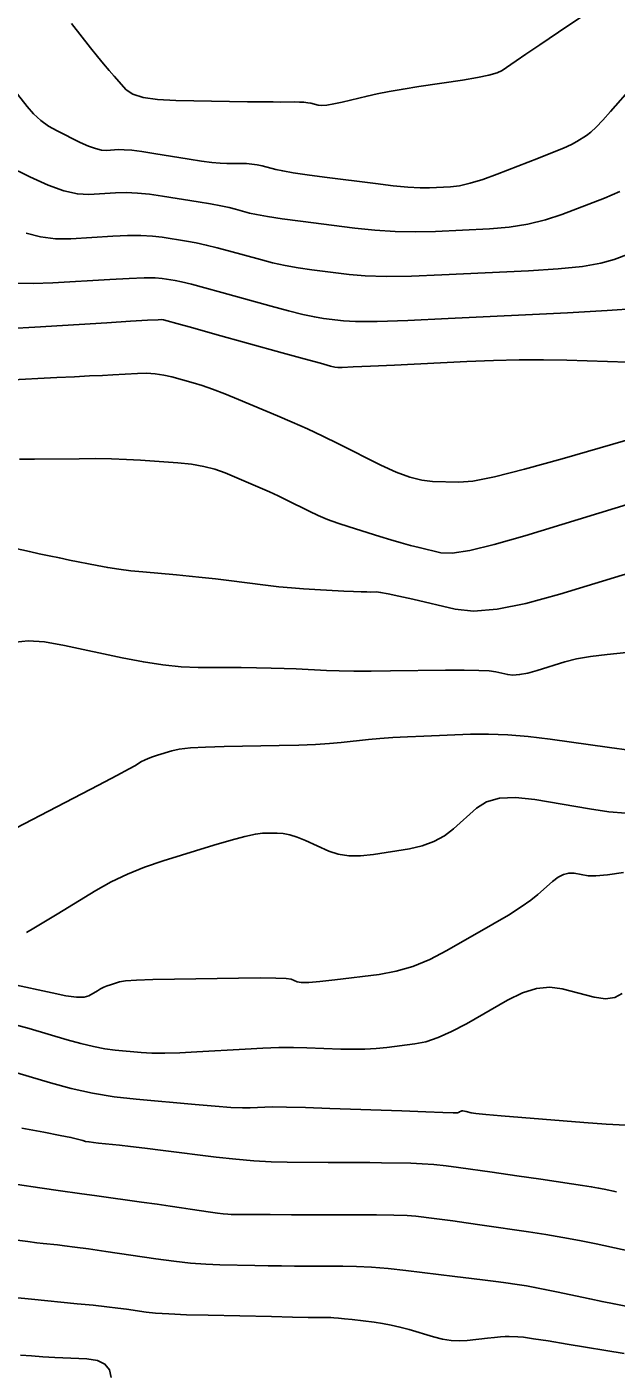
# Model space of a CAD drawing. Extents: x 2082232 to 2083549, y 592624 to 593832.
# Drawn here: x 2082452.4 to 2082483.9, y 592954.5 to 593026.5 of the extents above; entities that cross this region are included whole.
import ezdxf

# ---------------------------------------------------------------- set-up
doc = ezdxf.new("R2010")
doc.units = 0
doc.layers.add('DT_X_Contour_Major', color=7, linetype='Continuous')
doc.layers.add('DT_X_Contour_Minor', color=7, linetype='Continuous')

msp = doc.modelspace()

# ---------------------------------------------------------------- linework, layer by layer
at = {"layer": 'DT_X_Contour_Major'}
for points in [[(2082452.392, 593015.512), (2082453.156, 593015.31), (2082453.951, 593015.21), (2082454.776, 593015.211), (2082457.017, 593015.348), (2082457.813, 593015.383), (2082458.521, 593015.385), (2082459.141, 593015.355), (2082459.672, 593015.292), (2082460.972, 593015.081), (2082461.478, 593014.989), (2082462.021, 593014.873), (2082462.602, 593014.733), (2082463.22, 593014.568), (2082464.917, 593014.096), (2082465.567, 593013.929), (2082466.244, 593013.783), (2082466.947, 593013.657), (2082467.678, 593013.551), (2082469.661, 593013.295), (2082470.529, 593013.222), (2082471.645, 593013.194), (2082473.011, 593013.211), (2082474.625, 593013.273), (2082479.261, 593013.499), (2082480.851, 593013.599), (2082482.144, 593013.732), (2082483.14, 593013.897), (2082483.84, 593014.094), (2082485.31, 593014.662)], [(2082451.167, 592998.785), (2082452.561, 592998.477), (2082453.087, 592998.362), (2082453.621, 592998.249), (2082454.163, 592998.136), (2082454.713, 592998.025), (2082456.188, 592997.731), (2082456.755, 592997.627), (2082457.353, 592997.536), (2082457.979, 592997.457), (2082458.636, 592997.392), (2082460.424, 592997.235), (2082461.103, 592997.172), (2082461.798, 592997.1), (2082462.508, 592997.021), (2082463.234, 592996.933), (2082465.192, 592996.686), (2082465.907, 592996.602), (2082466.584, 592996.534), (2082467.223, 592996.481), (2082467.823, 592996.445), (2082469.374, 592996.369), (2082469.898, 592996.344), (2082470.31, 592996.327), (2082470.608, 592996.318), (2082470.792, 592996.315), (2082471.132, 592996.32), (2082471.35, 592996.297), (2082471.747, 592996.223), (2082472.324, 592996.1), (2082473.081, 592995.927), (2082475.339, 592995.397), (2082476.324, 592995.299), (2082477.585, 592995.399), (2082479.122, 592995.698), (2082480.935, 592996.196), (2082486.137, 592997.79)], [(2082451.825, 592973.175), (2082452.552, 592972.965), (2082454.587, 592972.363), (2082455.32, 592972.16), (2082455.992, 592972.001), (2082456.603, 592971.887), (2082457.153, 592971.818), (2082458.54, 592971.692), (2082459.116, 592971.658), (2082459.805, 592971.65), (2082460.607, 592971.669), (2082461.521, 592971.715), (2082464.108, 592971.871), (2082465.042, 592971.919), (2082465.903, 592971.947), (2082466.691, 592971.953), (2082467.406, 592971.939), (2082469.216, 592971.874), (2082469.879, 592971.861), (2082470.513, 592971.871), (2082471.116, 592971.905), (2082471.689, 592971.962), (2082473.177, 592972.143), (2082473.768, 592972.262), (2082474.425, 592972.482), (2082475.149, 592972.804), (2082475.939, 592973.226), (2082478.135, 592974.488), (2082478.936, 592974.881), (2082479.691, 592975.114), (2082480.401, 592975.187), (2082481.067, 592975.1), (2082482.78, 592974.653), (2082483.375, 592974.562), (2082483.872, 592974.624), (2082484.273, 592974.838)], [(2082451.757, 592958.581), (2082452.665, 592958.487), (2082455.12, 592958.25), (2082455.975, 592958.165), (2082456.698, 592958.088), (2082457.29, 592958.018), (2082457.75, 592957.957), (2082458.8, 592957.802), (2082459.304, 592957.748), (2082460.026, 592957.702), (2082460.967, 592957.664), (2082462.127, 592957.633), (2082465.512, 592957.561), (2082466.639, 592957.538), (2082467.483, 592957.521), (2082468.043, 592957.511), (2082468.32, 592957.508), (2082468.679, 592957.507), (2082468.852, 592957.501), (2082469.101, 592957.481), (2082469.426, 592957.448), (2082469.828, 592957.402), (2082471.002, 592957.263), (2082471.449, 592957.199), (2082471.909, 592957.112), (2082472.382, 592957.002), (2082472.869, 592956.869), (2082474.185, 592956.484), (2082474.667, 592956.364), (2082475.127, 592956.291), (2082475.565, 592956.265), (2082475.981, 592956.288), (2082477.061, 592956.411), (2082477.437, 592956.451), (2082477.756, 592956.478), (2082478.019, 592956.493), (2082478.224, 592956.494), (2082478.694, 592956.482), (2082478.991, 592956.455), (2082479.529, 592956.381), (2082480.309, 592956.26), (2082481.33, 592956.093), (2082484.373, 592955.585)]]:
    msp.add_lwpolyline(points, dxfattribs=at)
at = {"layer": 'DT_X_Contour_Minor'}
for points in [[(2082454.82, 593026.724), (2082455.837, 593025.426), (2082456.201, 593024.966), (2082456.531, 593024.56), (2082456.828, 593024.207), (2082457.09, 593023.908), (2082457.744, 593023.18), (2082458.093, 593022.94), (2082458.65, 593022.763), (2082459.415, 593022.65), (2082460.388, 593022.601), (2082463.258, 593022.556), (2082464.236, 593022.541), (2082465.016, 593022.531), (2082465.598, 593022.526), (2082465.984, 593022.524), (2082466.747, 593022.527), (2082467.016, 593022.524), (2082467.25, 593022.51), (2082467.45, 593022.487), (2082467.614, 593022.454), (2082468.006, 593022.352), (2082468.197, 593022.334), (2082468.476, 593022.356), (2082468.843, 593022.418), (2082469.298, 593022.519), (2082470.627, 593022.842), (2082471.173, 593022.965), (2082471.815, 593023.09), (2082472.553, 593023.218), (2082473.386, 593023.348), (2082475.736, 593023.7), (2082476.529, 593023.83), (2082477.145, 593023.958), (2082477.584, 593024.082), (2082477.846, 593024.205), (2082478.31, 593024.527), (2082478.6, 593024.725), (2082479.121, 593025.079), (2082479.874, 593025.589), (2082480.858, 593026.253), (2082483.791, 593028.234)], [(2082451.536, 593023.438), (2082452.434, 593022.292), (2082452.787, 593021.887), (2082453.173, 593021.533), (2082453.59, 593021.229), (2082454.04, 593020.975), (2082455.283, 593020.366), (2082455.721, 593020.167), (2082456.101, 593020.03), (2082456.425, 593019.953), (2082456.692, 593019.938), (2082457.327, 593019.976), (2082457.624, 593019.975), (2082458.039, 593019.941), (2082458.572, 593019.874), (2082459.223, 593019.775), (2082461.115, 593019.467), (2082461.772, 593019.366), (2082462.325, 593019.294), (2082462.773, 593019.252), (2082463.116, 593019.239), (2082463.891, 593019.242), (2082464.18, 593019.234), (2082464.464, 593019.208), (2082464.744, 593019.164), (2082465.02, 593019.102), (2082465.75, 593018.914), (2082466.117, 593018.836), (2082466.672, 593018.742), (2082467.414, 593018.633), (2082468.343, 593018.509), (2082471.07, 593018.158), (2082472.018, 593018.045), (2082472.815, 593017.97), (2082473.464, 593017.934), (2082473.962, 593017.935), (2082475.091, 593017.99), (2082475.565, 593018.048), (2082476.139, 593018.181), (2082476.814, 593018.388), (2082477.59, 593018.67), (2082479.793, 593019.52), (2082480.541, 593019.815), (2082481.131, 593020.061), (2082481.565, 593020.259), (2082481.841, 593020.408), (2082482.369, 593020.741), (2082482.598, 593020.913), (2082482.889, 593021.182), (2082483.242, 593021.547), (2082483.657, 593022.008), (2082484.847, 593023.365)], [(2082448.909, 593020.327), (2082452.582, 593018.525), (2082453.556, 593018.085), (2082454.406, 593017.779), (2082455.132, 593017.609), (2082455.734, 593017.574), (2082457.172, 593017.662), (2082457.734, 593017.676), (2082458.339, 593017.653), (2082458.989, 593017.593), (2082459.683, 593017.495), (2082461.593, 593017.185), (2082462.254, 593017.073), (2082462.807, 593016.971), (2082463.251, 593016.878), (2082463.587, 593016.795), (2082464.337, 593016.587), (2082464.718, 593016.501), (2082465.301, 593016.4), (2082466.084, 593016.283), (2082467.069, 593016.151), (2082469.962, 593015.778), (2082471.046, 593015.663), (2082472.129, 593015.595), (2082473.212, 593015.576), (2082474.293, 593015.604), (2082477.176, 593015.745), (2082478.228, 593015.832), (2082479.224, 593015.989), (2082480.164, 593016.215), (2082481.047, 593016.51), (2082483.326, 593017.39), (2082484.151, 593017.732)], [(2082451.906, 593012.842), (2082452.769, 593012.812), (2082453.818, 593012.848), (2082456.862, 593013.034), (2082457.893, 593013.09), (2082458.703, 593013.117), (2082459.293, 593013.117), (2082459.662, 593013.089), (2082460.351, 593012.977), (2082460.701, 593012.906), (2082461.235, 593012.776), (2082461.952, 593012.588), (2082462.852, 593012.341), (2082465.498, 593011.606), (2082466.416, 593011.358), (2082467.187, 593011.166), (2082467.81, 593011.03), (2082468.287, 593010.95), (2082469.359, 593010.812), (2082470.011, 593010.781), (2082471.161, 593010.793), (2082472.809, 593010.846), (2082474.956, 593010.942), (2082481.345, 593011.253), (2082483.473, 593011.367), (2082485.063, 593011.476)], [(2082451.588, 593010.413), (2082452.86, 593010.485), (2082456.707, 593010.72), (2082457.973, 593010.796), (2082458.885, 593010.849), (2082459.445, 593010.879), (2082459.651, 593010.886), (2082459.73, 593010.873), (2082459.925, 593010.822), (2082460.449, 593010.679), (2082461.302, 593010.443), (2082462.485, 593010.114), (2082466.078, 593009.115), (2082467.265, 593008.786), (2082468.13, 593008.549), (2082468.674, 593008.403), (2082468.895, 593008.35), (2082469.058, 593008.329), (2082469.293, 593008.331), (2082469.877, 593008.352), (2082470.809, 593008.394), (2082472.089, 593008.455), (2082475.968, 593008.644), (2082477.393, 593008.701), (2082478.76, 593008.731), (2082480.069, 593008.735), (2082481.32, 593008.711), (2082484.578, 593008.613)], [(2082451.327, 593007.65), (2082454.02, 593007.782), (2082454.965, 593007.829), (2082455.781, 593007.87), (2082456.467, 593007.905), (2082457.025, 593007.934), (2082458.339, 593008.004), (2082458.824, 593008.013), (2082459.293, 593007.985), (2082459.746, 593007.921), (2082460.182, 593007.822), (2082461.325, 593007.508), (2082461.798, 593007.364), (2082462.359, 593007.168), (2082463.008, 593006.918), (2082463.746, 593006.617), (2082465.831, 593005.742), (2082466.622, 593005.402), (2082467.43, 593005.038), (2082468.256, 593004.65), (2082469.099, 593004.238), (2082471.37, 593003.108), (2082472.182, 593002.735), (2082472.912, 593002.464), (2082473.561, 593002.295), (2082474.13, 593002.228), (2082475.537, 593002.186), (2082476.279, 593002.252), (2082477.448, 593002.484), (2082479.044, 593002.881), (2082481.068, 593003.442), (2082487.035, 593005.16)], [(2082452.023, 593003.42), (2082452.837, 593003.422), (2082455.227, 593003.447), (2082456.104, 593003.449), (2082456.944, 593003.436), (2082457.747, 593003.407), (2082458.513, 593003.362), (2082460.506, 593003.223), (2082461.224, 593003.15), (2082461.884, 593003.036), (2082462.486, 593002.882), (2082463.031, 593002.686), (2082464.405, 593002.109), (2082464.912, 593001.892), (2082465.402, 593001.673), (2082465.876, 593001.453), (2082466.334, 593001.23), (2082467.531, 593000.634), (2082468.001, 593000.414), (2082468.513, 593000.202), (2082469.066, 592999.997), (2082469.661, 592999.799), (2082471.303, 592999.282), (2082471.896, 592999.1), (2082472.445, 592998.941), (2082472.948, 592998.804), (2082473.406, 592998.691), (2082474.567, 592998.419), (2082475.175, 592998.399), (2082476.127, 592998.543), (2082477.423, 592998.852), (2082479.064, 592999.325), (2082483.898, 593000.806), (2082485.6, 593001.326)], [(2082451.821, 592993.631), (2082452.501, 592993.704), (2082453.373, 592993.648), (2082454.437, 592993.462), (2082457.532, 592992.794), (2082458.656, 592992.574), (2082459.705, 592992.416), (2082460.68, 592992.319), (2082461.582, 592992.284), (2082463.886, 592992.271), (2082464.719, 592992.263), (2082465.487, 592992.249), (2082466.192, 592992.229), (2082466.832, 592992.202), (2082468.456, 592992.123), (2082469.126, 592992.099), (2082469.921, 592992.085), (2082470.839, 592992.083), (2082471.88, 592992.093), (2082474.823, 592992.132), (2082475.819, 592992.138), (2082476.598, 592992.126), (2082477.162, 592992.096), (2082477.51, 592992.049), (2082478.149, 592991.899), (2082478.428, 592991.871), (2082478.784, 592991.899), (2082479.219, 592991.984), (2082479.733, 592992.125), (2082481.205, 592992.576), (2082481.825, 592992.734), (2082482.581, 592992.87), (2082483.473, 592992.983), (2082484.502, 592993.075)], [(2082450.924, 592983.216), (2082454.924, 592985.296), (2082456.254, 592985.989), (2082457.243, 592986.508), (2082457.89, 592986.852), (2082458.197, 592987.022), (2082458.56, 592987.244), (2082458.716, 592987.327), (2082458.91, 592987.413), (2082459.142, 592987.5), (2082459.413, 592987.59), (2082460.187, 592987.83), (2082460.579, 592987.911), (2082461.175, 592987.975), (2082461.976, 592988.022), (2082462.98, 592988.051), (2082465.93, 592988.106), (2082466.967, 592988.132), (2082467.864, 592988.167), (2082468.622, 592988.211), (2082469.241, 592988.265), (2082470.706, 592988.422), (2082471.303, 592988.478), (2082471.997, 592988.528), (2082472.786, 592988.573), (2082473.671, 592988.612), (2082476.159, 592988.71), (2082477.125, 592988.722), (2082478.156, 592988.682), (2082479.252, 592988.592), (2082480.415, 592988.452), (2082483.601, 592988.009), (2082484.655, 592987.865)], [(2082452.403, 592978.1), (2082452.794, 592978.33), (2082453.34, 592978.658), (2082454.043, 592979.084), (2082456.122, 592980.353), (2082456.932, 592980.808), (2082457.8, 592981.224), (2082458.727, 592981.599), (2082459.714, 592981.934), (2082462.423, 592982.774), (2082463.348, 592983.051), (2082464.092, 592983.249), (2082464.656, 592983.37), (2082465.039, 592983.414), (2082465.818, 592983.426), (2082466.132, 592983.404), (2082466.489, 592983.328), (2082466.891, 592983.2), (2082467.336, 592983.018), (2082468.582, 592982.462), (2082469.081, 592982.294), (2082469.644, 592982.208), (2082470.271, 592982.202), (2082470.962, 592982.277), (2082472.889, 592982.587), (2082473.578, 592982.74), (2082474.202, 592982.968), (2082474.76, 592983.272), (2082475.252, 592983.65), (2082476.477, 592984.757), (2082477.016, 592985.097), (2082477.716, 592985.287), (2082478.575, 592985.325), (2082479.595, 592985.213), (2082482.529, 592984.713), (2082483.565, 592984.563), (2082484.474, 592984.487)], [(2082451.621, 592975.343), (2082453.786, 592974.87), (2082454.517, 592974.727), (2082455.088, 592974.655), (2082455.497, 592974.652), (2082455.746, 592974.72), (2082456.195, 592974.994), (2082456.365, 592975.09), (2082456.538, 592975.176), (2082456.714, 592975.249), (2082456.893, 592975.311), (2082457.375, 592975.46), (2082457.694, 592975.512), (2082458.291, 592975.554), (2082459.164, 592975.588), (2082460.315, 592975.613), (2082463.755, 592975.667), (2082464.898, 592975.678), (2082465.748, 592975.671), (2082466.305, 592975.646), (2082466.568, 592975.603), (2082466.88, 592975.464), (2082467.094, 592975.431), (2082467.502, 592975.44), (2082468.104, 592975.488), (2082468.9, 592975.577), (2082471.28, 592975.868), (2082472.175, 592976.029), (2082473.077, 592976.295), (2082473.985, 592976.666), (2082474.899, 592977.14), (2082477.345, 592978.546), (2082478.184, 592979.041), (2082478.867, 592979.47), (2082479.394, 592979.833), (2082479.766, 592980.131), (2082480.548, 592980.839), (2082480.84, 592981.065), (2082481.129, 592981.212), (2082481.417, 592981.282), (2082481.702, 592981.273), (2082482.458, 592981.144), (2082482.856, 592981.129), (2082483.483, 592981.184), (2082484.338, 592981.306)], [(2082450.733, 592970.93), (2082453.684, 592970.058), (2082454.8, 592969.758), (2082455.936, 592969.513), (2082457.09, 592969.324), (2082458.264, 592969.189), (2082461.42, 592968.902), (2082462.492, 592968.81), (2082463.341, 592968.749), (2082463.968, 592968.72), (2082464.371, 592968.722), (2082465.15, 592968.769), (2082465.587, 592968.778), (2082466.312, 592968.77), (2082467.327, 592968.744), (2082468.63, 592968.7), (2082472.491, 592968.561), (2082473.761, 592968.516), (2082474.673, 592968.484), (2082475.229, 592968.466), (2082475.427, 592968.462), (2082475.48, 592968.468), (2082475.501, 592968.473), (2082475.525, 592968.48), (2082475.551, 592968.492), (2082475.579, 592968.507), (2082475.658, 592968.552), (2082475.697, 592968.564), (2082475.754, 592968.564), (2082475.829, 592968.554), (2082475.923, 592968.533), (2082476.198, 592968.461), (2082476.444, 592968.425), (2082476.976, 592968.371), (2082477.794, 592968.3), (2082478.898, 592968.21), (2082482.225, 592967.947), (2082483.41, 592967.861), (2082484.472, 592967.8)], [(2082452.151, 592967.636), (2082453.325, 592967.421), (2082454.202, 592967.257), (2082454.781, 592967.142), (2082455.062, 592967.078), (2082455.416, 592966.973), (2082455.567, 592966.936), (2082455.757, 592966.902), (2082455.984, 592966.871), (2082456.249, 592966.843), (2082457.005, 592966.775), (2082457.387, 592966.735), (2082457.965, 592966.668), (2082458.739, 592966.574), (2082459.71, 592966.453), (2082462.558, 592966.093), (2082463.596, 592965.975), (2082464.574, 592965.89), (2082465.491, 592965.838), (2082466.347, 592965.819), (2082468.549, 592965.812), (2082469.346, 592965.809), (2082470.085, 592965.803), (2082470.766, 592965.796), (2082471.389, 592965.787), (2082472.974, 592965.76), (2082473.578, 592965.738), (2082474.204, 592965.695), (2082474.85, 592965.63), (2082475.516, 592965.543), (2082477.321, 592965.282), (2082478.646, 592965.09), (2082479.288, 592964.997), (2082479.915, 592964.906), (2082481.569, 592964.666), (2082482.143, 592964.581), (2082482.623, 592964.505), (2082483.011, 592964.438), (2082483.305, 592964.381), (2082483.966, 592964.24)], [(2082451.93, 592964.628), (2082453.116, 592964.455), (2082454.219, 592964.297), (2082455.238, 592964.151), (2082456.173, 592964.019), (2082458.555, 592963.686), (2082459.388, 592963.569), (2082460.1, 592963.468), (2082460.69, 592963.383), (2082461.16, 592963.315), (2082462.25, 592963.155), (2082462.626, 592963.103), (2082462.935, 592963.064), (2082463.179, 592963.04), (2082463.356, 592963.029), (2082463.741, 592963.021), (2082464.027, 592963.019), (2082464.594, 592963.016), (2082465.444, 592963.015), (2082466.576, 592963.014), (2082469.969, 592963.013), (2082471.128, 592963.007), (2082472.059, 592962.99), (2082472.763, 592962.963), (2082473.24, 592962.925), (2082474.207, 592962.81), (2082474.64, 592962.755), (2082475.215, 592962.678), (2082475.931, 592962.578), (2082476.788, 592962.455), (2082479.263, 592962.096), (2082480.186, 592961.955), (2082481.098, 592961.8), (2082481.999, 592961.631), (2082482.89, 592961.449), (2082485.251, 592960.945)], [(2082451.898, 592961.653), (2082452.485, 592961.571), (2082452.952, 592961.51), (2082453.299, 592961.472), (2082454.064, 592961.398), (2082454.441, 592961.355), (2082454.996, 592961.282), (2082455.731, 592961.18), (2082456.645, 592961.048), (2082459.321, 592960.655), (2082460.287, 592960.525), (2082461.18, 592960.427), (2082461.998, 592960.363), (2082462.742, 592960.331), (2082464.627, 592960.291), (2082465.333, 592960.278), (2082466.039, 592960.269), (2082466.744, 592960.263), (2082467.448, 592960.261), (2082469.324, 592960.26), (2082470.062, 592960.245), (2082470.871, 592960.201), (2082471.749, 592960.128), (2082472.697, 592960.025), (2082475.317, 592959.713), (2082476.217, 592959.605), (2082476.952, 592959.514), (2082477.522, 592959.441), (2082477.926, 592959.386), (2082478.785, 592959.261), (2082479.15, 592959.203), (2082479.601, 592959.12), (2082480.138, 592959.014), (2082480.761, 592958.883), (2082482.537, 592958.504), (2082483.195, 592958.367), (2082483.836, 592958.241), (2082484.461, 592958.125)], [(2082452.084, 592955.502), (2082452.673, 592955.456), (2082453.285, 592955.416), (2082453.918, 592955.381), (2082455.636, 592955.295), (2082456.2, 592955.209), (2082456.604, 592955.017), (2082456.847, 592954.718), (2082456.929, 592954.313)]]:
    msp.add_lwpolyline(points, dxfattribs=at)

doc.saveas('drawing.dxf')
